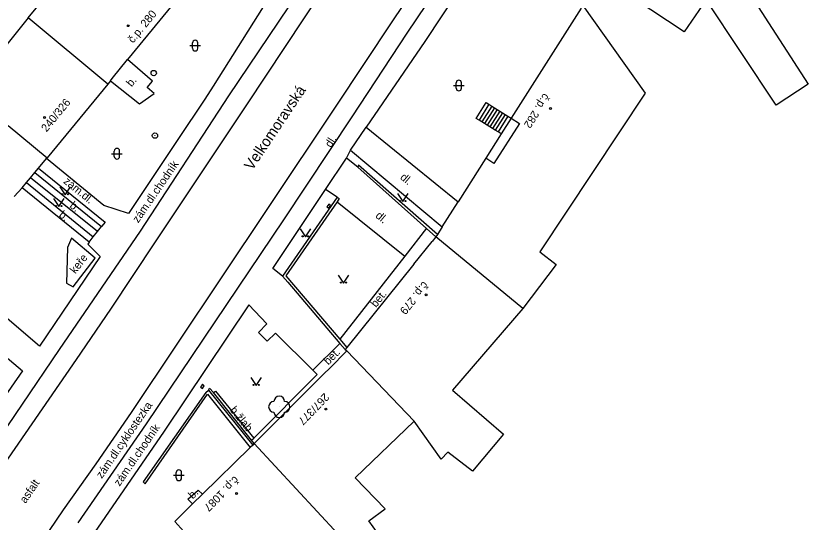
# Model space of a CAD drawing. Extents: x -577457 to -568404, y -1208466 to -1201387.
# Drawn here: x -569072.5 to -568998.2, y -1204568.7 to -1204521.3 of the extents above; entities that cross this region are included whole.
import ezdxf

# ---------------------------------------------------------------- set-up
doc = ezdxf.new("R2010")
doc.units = 0
for name, color, linetype in [('BUDOVY_MĚŘ', 7, 'Continuous'), ('BUDOVY_NEMĚŘ', 7, 'Continuous'), ('NÁZVY_ULIC_TOK_SMĚR', 7, 'Continuous'), ('OBVOD_PILÍŘE', 7, 'Continuous'), ('POMOC_POPIS', 7, 'Continuous'), ('ROZHRANÍ_PLOCH', 7, 'Continuous'), ('ZELEŇ', 7, 'Continuous'), ('ZN_BUDOV', 7, 'Continuous'), ('ZN_DOPLŇKOVÉ', 7, 'Continuous'), ('ZN_KULTUR', 7, 'Continuous'), ('Č_POPIS_ORIENT', 7, 'Continuous')]:
    doc.layers.add(name, color=color, linetype=linetype)

msp = doc.modelspace()

# ---------------------------------------------------------------- linework, layer by layer
at = {"layer": 'BUDOVY_MĚŘ'}
for points in [[(-569055.67, -1204517.62), (-569062.01, -1204525.38)], [(-569019.51, -1204520.55), (-569026.07, -1204530.87)], [(-569063.63, -1204527.37), (-569063.88, -1204527.67)], [(-569063.63, -1204527.37), (-569063.46, -1204527.16)], [(-569063.88, -1204527.67), (-569069.56, -1204534.58)], [(-569026.07, -1204530.87), (-569025.31, -1204531.36), (-569027.69, -1204535.11), (-569028.45, -1204534.63)], [(-569026.07, -1204530.87), (-569027.01, -1204532.35)], [(-569027.01, -1204532.35), (-569028.45, -1204534.63)], [(-569028.45, -1204534.63), (-569031.04, -1204538.71)], [(-569032.55, -1204541.07), (-569032.99, -1204541.79)], [(-569033.12, -1204541.98), (-569033.48, -1204542.43)], [(-569032.99, -1204541.79), (-569033.12, -1204541.98)], [(-569035.19, -1204544.56), (-569041.48, -1204552.36)], [(-569041.48, -1204552.69), (-569043.08, -1204554.3)], [(-569041.48, -1204552.36), (-569041.64, -1204552.56)], [(-569041.64, -1204552.56), (-569041.48, -1204552.69)], [(-569043.64, -1204554.85), (-569050.15, -1204561.38)], [(-569050.29, -1204561.52), (-569050.53, -1204561.76)], [(-569050.15, -1204561.38), (-569050.29, -1204561.52)], [(-569050.53, -1204561.76), (-569055.01, -1204566.13)], [(-569057.34, -1204570.18), (-569056.74, -1204569.61), (-569057.6, -1204568.67), (-569055.94, -1204567.04)]]:
    msp.add_lwpolyline(points, dxfattribs=at)
at = {"layer": 'BUDOVY_NEMĚŘ'}
for points in [[(-569071.32, -1204521.47), (-569063.15, -1204511.59), (-569062.51, -1204511.87)], [(-569005.67, -1204516.13), (-569003.62, -1204519.33), (-568998.25, -1204527.68), (-569001.26, -1204529.66), (-569007.81, -1204519.74), (-569009.88, -1204522.79), (-569017.68, -1204517.6)], [(-569019.35, -1204520.3), (-569013.52, -1204528.53), (-569023.39, -1204543.41), (-569021.85, -1204544.58), (-569024.99, -1204548.71)], [(-569071.32, -1204521.47), (-569075.86, -1204527.09), (-569076.3, -1204526.74), (-569078.11, -1204528.96), (-569074.05, -1204532.48), (-569073.21, -1204531.55), (-569069.56, -1204534.58)], [(-569063.88, -1204527.67), (-569071.32, -1204521.47)], [(-569024.99, -1204548.71), (-569033.12, -1204541.98)], [(-569024.99, -1204548.71), (-569031.57, -1204556.38), (-569026.78, -1204560.51), (-569029.7, -1204563.95), (-569032.02, -1204562.18), (-569032.64, -1204562.83), (-569035.18, -1204559.28)], [(-569035.18, -1204559.28), (-569041.48, -1204552.69)], [(-569043.89, -1204571.42), (-569039.28, -1204577.84), (-569036.4, -1204581.95), (-569036.65, -1204582.12), (-569035.23, -1204584.14), (-569032.33, -1204582.24), (-569033.14, -1204580.95), (-569033.48, -1204581.44), (-569037.23, -1204576.47), (-569034.96, -1204574.82), (-569039.42, -1204568.62), (-569037.89, -1204567.48), (-569040.68, -1204564.59), (-569035.18, -1204559.28)], [(-569050.15, -1204561.38), (-569042.28, -1204569.87), (-569043.89, -1204571.42)]]:
    msp.add_lwpolyline(points, dxfattribs=at)
at = {"layer": 'OBVOD_PILÍŘE'}
for points in [[(-569043.26, -1204539.06), (-569043.35, -1204539.19), (-569043.17, -1204539.32), (-569042.99, -1204539.06), (-569043.17, -1204538.93), (-569043.26, -1204539.06)], [(-569055.1, -1204555.95), (-569055.19, -1204556.08), (-569055.01, -1204556.21), (-569054.83, -1204555.95), (-569055.01, -1204555.82), (-569055.1, -1204555.95)]]:
    msp.add_lwpolyline(points, dxfattribs=at)
at = {"layer": 'ROZHRANÍ_PLOCH'}
for points in [[(-569006.11, -1204478.46), (-569007.76, -1204480.94), (-569015.06, -1204491.79), (-569025.56, -1204507.53), (-569029.44, -1204513.37), (-569035.84, -1204522.9), (-569041, -1204530.75), (-569047.41, -1204540.41), (-569060.29, -1204559.54), (-569066.68, -1204568.82)], [(-569012.78, -1204485.33), (-569016.54, -1204490.88), (-569023.9, -1204501.83), (-569027.19, -1204506.88), (-569030.94, -1204512.44), (-569037.26, -1204521.85), (-569042.5, -1204529.74), (-569048.92, -1204539.35), (-569061.68, -1204558.45), (-569065, -1204563.28), (-569068.04, -1204567.6), (-569069.36, -1204569.52)], [(-569041.21, -1204508.64), (-569040.59, -1204509.58), (-569040.25, -1204510.21), (-569039.93, -1204511.4), (-569039.84, -1204512.36), (-569040.05, -1204513.31), (-569040.29, -1204513.88), (-569040.51, -1204513.8), (-569043.68, -1204518.74), (-569050.87, -1204529.62), (-569059.42, -1204542.46), (-569063.61, -1204548.77), (-569066.83, -1204553.51), (-569074.19, -1204564.16), (-569076.01, -1204566.61), (-569079, -1204570.64)], [(-569193.54, -1204654.14), (-569180.57, -1204647.46), (-569168.09, -1204641.22), (-569155.65, -1204634.81), (-569151.19, -1204632.37), (-569146.32, -1204629.48), (-569140.18, -1204625.55), (-569133.63, -1204621.26), (-569127.76, -1204617.05), (-569123.45, -1204613.78), (-569117.55, -1204608.82), (-569108.26, -1204600.74), (-569100.71, -1204593.46), (-569095.2, -1204587.67), (-569088.24, -1204579.64), (-569082.76, -1204572.74), (-569075.37, -1204562.81), (-569068.38, -1204552.55), (-569060.81, -1204541.45), (-569052.52, -1204528.77), (-569045.02, -1204517.63), (-569041.38, -1204511.96), (-569040.25, -1204510.21)], [(-569027.02, -1204512.96), (-569027.98, -1204514.3), (-569034.17, -1204523.67), (-569039.66, -1204531.7)], [(-569045.44, -1204513.68), (-569045.17, -1204513.82), (-569054, -1204527.88), (-569054.77, -1204529.08), (-569057.3, -1204532.88), (-569061.92, -1204539.82), (-569064.23, -1204539.05), (-569069.61, -1204534.64)], [(-569063.63, -1204527.37), (-569060.91, -1204529.54), (-569059.54, -1204528.57), (-569060.17, -1204527.99), (-569059.67, -1204527.41), (-569062.01, -1204525.38)], [(-569029.08, -1204531.05), (-569029.34, -1204530.89), (-569028.41, -1204529.41), (-569028.16, -1204529.57)], [(-569028.16, -1204529.57), (-569029.08, -1204531.05)], [(-569028.16, -1204529.57), (-569027.9, -1204529.73)], [(-569027.9, -1204529.73), (-569028.83, -1204531.21)], [(-569027.65, -1204529.89), (-569028.57, -1204531.37)], [(-569027.39, -1204530.05), (-569028.32, -1204531.53)], [(-569027.14, -1204530.21), (-569028.06, -1204531.69)], [(-569027.9, -1204529.73), (-569027.65, -1204529.89)], [(-569026.88, -1204530.37), (-569027.81, -1204531.85)], [(-569027.65, -1204529.89), (-569027.39, -1204530.05)], [(-569027.39, -1204530.05), (-569027.14, -1204530.21)], [(-569027.14, -1204530.21), (-569026.88, -1204530.37)], [(-569026.88, -1204530.37), (-569026.63, -1204530.52)], [(-569028.83, -1204531.21), (-569029.08, -1204531.05)], [(-569026.63, -1204530.52), (-569027.56, -1204532)], [(-569026.38, -1204530.68), (-569027.3, -1204532.16)], [(-569026.63, -1204530.52), (-569026.38, -1204530.68)], [(-569026.38, -1204530.68), (-569026.07, -1204530.87)], [(-569041.12, -1204533.87), (-569039.66, -1204531.7)], [(-569039.66, -1204531.7), (-569031.04, -1204538.71)], [(-569028.57, -1204531.37), (-569028.83, -1204531.21)], [(-569028.32, -1204531.53), (-569028.57, -1204531.37)], [(-569028.06, -1204531.69), (-569028.32, -1204531.53)], [(-569027.81, -1204531.85), (-569028.06, -1204531.69)], [(-569027.56, -1204532), (-569027.81, -1204531.85)], [(-569027.3, -1204532.16), (-569027.56, -1204532)], [(-569027.01, -1204532.35), (-569027.3, -1204532.16)], [(-569041.51, -1204534.61), (-569041.12, -1204533.87)], [(-569041.12, -1204533.87), (-569032.55, -1204541.07)], [(-569043.46, -1204537.56), (-569041.51, -1204534.61)], [(-569040.44, -1204535.45), (-569041.51, -1204534.61)], [(-569070.37, -1204535.55), (-569064.12, -1204540.61), (-569064.47, -1204541.03)], [(-569070.7, -1204535.95), (-569064.47, -1204541.03)], [(-569071.48, -1204536.9), (-569065.23, -1204541.98)], [(-569064.83, -1204541.5), (-569071.12, -1204536.46)], [(-569065.63, -1204542.48), (-569071.9, -1204537.41)], [(-569047.49, -1204545.67), (-569048.4, -1204544.96), (-569043.46, -1204537.56)], [(-569042.38, -1204538.27), (-569043.46, -1204537.56)], [(-569042.37, -1204538.7), (-569036.03, -1204543.81)], [(-569065.23, -1204541.98), (-569064.83, -1204541.5)], [(-569064.83, -1204541.5), (-569064.47, -1204541.03)], [(-569034.01, -1204541.19), (-569036.03, -1204543.81)], [(-569065.63, -1204542.48), (-569065.23, -1204541.98)], [(-569065.63, -1204542.48), (-569065.75, -1204542.69), (-569064.6, -1204543.84), (-569070.27, -1204552.24), (-569078.14, -1204545.53), (-569079.98, -1204547.72), (-569071.85, -1204554.55), (-569077.99, -1204563.35), (-569078.76, -1204562.85), (-569080.29, -1204564.84), (-569079.54, -1204565.42), (-569085.02, -1204572.63)], [(-569036.03, -1204543.81), (-569042.14, -1204551.58)], [(-569044.66, -1204554.5), (-569048.15, -1204551.02), (-569048.94, -1204551.78), (-569049.74, -1204550.95), (-569048.98, -1204550.15), (-569050.64, -1204548.37), (-569058.58, -1204560.2), (-569064.84, -1204569.3), (-569068.12, -1204573.89), (-569069.96, -1204576.55)], [(-569042.12, -1204552), (-569044.66, -1204554.5)], [(-569044.66, -1204554.5), (-569044.25, -1204554.91), (-569050.2, -1204560.87)], [(-569053.98, -1204556.6), (-569053.79, -1204556.47), (-569050.2, -1204560.87)], [(-569050.4, -1204561.06), (-569050.2, -1204560.87)], [(-569055.94, -1204567.04), (-569056.37, -1204566.6), (-569055.41, -1204565.73), (-569055.01, -1204566.13)]]:
    msp.add_lwpolyline(points, dxfattribs=at)
at = {"layer": 'ZELEŇ'}
msp.add_lwpolyline([(-569067.11, -1204546.67), (-569065.06, -1204543.99), (-569067.26, -1204542.11), (-569067.64, -1204542.98), (-569067.73, -1204546.35), (-569067.11, -1204546.67)], dxfattribs=at)
msp.add_circle((-569047.8, -1204557.93), 0.0005, dxfattribs=at)
for centre, start, end in [((-569047.8, -1204557.43), 0, 179.99999), ((-569048.3, -1204557.93), 89.99999, 269.99999), ((-569047.3, -1204557.93), 270, 89.99999), ((-569047.8, -1204558.43), 179.99999, 359.99999)]:
    msp.add_arc(centre, 0.5, start, end, dxfattribs=at)
at = {"layer": 'ZN_BUDOV'}
for centre in [(-569061.95, -1204522.2), (-569022.4, -1204529.96), (-569069.79, -1204530.8), (-569034.05, -1204547.43), (-569043.45, -1204558.14), (-569051.8, -1204566.06)]:
    msp.add_circle(centre, 0.0875, dxfattribs=at)
at = {"layer": 'ZN_DOPLŇKOVÉ'}
for points in [[(-569063.46, -1204527.16), (-569062.01, -1204525.38)], [(-569070.37, -1204535.55), (-569069.61, -1204534.64)], [(-569069.61, -1204534.64), (-569069.56, -1204534.58)], [(-569070.7, -1204535.95), (-569070.37, -1204535.55)], [(-569032.99, -1204541.79), (-569040.38, -1204535.28), (-569040.44, -1204535.45)], [(-569040.44, -1204535.45), (-569033.12, -1204541.98)], [(-569071.12, -1204536.46), (-569070.7, -1204535.95)], [(-569071.9, -1204537.41), (-569071.48, -1204536.9)], [(-569071.48, -1204536.9), (-569071.12, -1204536.46)], [(-569072.65, -1204538.22), (-569071.9, -1204537.41)], [(-569042.38, -1204538.27), (-569047.49, -1204545.67)], [(-569042.38, -1204538.27), (-569042.18, -1204538.41), (-569042.37, -1204538.7)], [(-569042.37, -1204538.7), (-569047.18, -1204545.65), (-569042.14, -1204551.58)], [(-569032.55, -1204541.07), (-569031.04, -1204538.71)], [(-569035.19, -1204544.56), (-569033.48, -1204542.43)], [(-569047.49, -1204545.67), (-569047, -1204546.25)], [(-569047, -1204546.25), (-569042.12, -1204552)], [(-569042.14, -1204551.58), (-569041.48, -1204552.36)], [(-569042.12, -1204552), (-569041.64, -1204552.56)], [(-569043.64, -1204554.85), (-569043.08, -1204554.3)], [(-569054.68, -1204556.6), (-569054.43, -1204556.38)], [(-569054.43, -1204556.38), (-569054.35, -1204556.19), (-569053.98, -1204556.6)], [(-569054.43, -1204556.38), (-569050.29, -1204561.52)], [(-569054.68, -1204556.6), (-569060.56, -1204564.96)], [(-569060.36, -1204565.14), (-569054.54, -1204556.75), (-569050.53, -1204561.76)], [(-569050.4, -1204561.06), (-569053.98, -1204556.6)], [(-569050.15, -1204561.38), (-569050.4, -1204561.06)], [(-569060.56, -1204564.96), (-569060.36, -1204565.14)], [(-569055.94, -1204567.04), (-569055.01, -1204566.13)]]:
    msp.add_lwpolyline(points, dxfattribs=at)
for centre, radius in [((-569059.57, -1204526.64), 0.25), ((-569059.57, -1204526.64), 0.0005), ((-569059.45, -1204532.51), 0.25), ((-569059.45, -1204532.51), 0.0005)]:
    msp.add_circle(centre, radius, dxfattribs=at)
at = {"layer": 'ZN_KULTUR'}
for p, q in [((-569056.18, -1204524.07), (-569055.18, -1204524.07)), ((-569055.93, -1204524.32), (-569055.93, -1204523.82)), ((-569055.43, -1204524.32), (-569055.43, -1204523.82)), ((-569031.48, -1204527.81), (-569030.48, -1204527.81)), ((-569031.23, -1204528.06), (-569031.23, -1204527.56)), ((-569030.73, -1204528.06), (-569030.73, -1204527.56)), ((-569063.26, -1204534.45), (-569063.26, -1204533.95)), ((-569062.76, -1204534.45), (-569062.76, -1204533.95)), ((-569063.51, -1204534.2), (-569062.51, -1204534.2)), ((-569057.71, -1204564.35), (-569056.71, -1204564.35)), ((-569057.46, -1204564.6), (-569057.46, -1204564.1)), ((-569056.96, -1204564.6), (-569056.96, -1204564.1))]:
    msp.add_line(p, q, dxfattribs=at)
for points in [[(-569068.37, -1204537.3), (-569067.87, -1204538.05), (-569067.37, -1204537.3)], [(-569068.96, -1204538.41), (-569068.46, -1204539.16), (-569067.96, -1204538.41)], [(-569036.73, -1204537.94), (-569036.23, -1204538.69), (-569035.73, -1204537.94)], [(-569045.86, -1204541.25), (-569045.36, -1204542), (-569044.86, -1204541.25)], [(-569042.28, -1204545.58), (-569041.78, -1204546.33), (-569041.28, -1204545.58)], [(-569050.47, -1204555.18), (-569049.97, -1204555.93), (-569049.47, -1204555.18)]]:
    msp.add_lwpolyline(points, dxfattribs=at)
for centre in [(-569068.12, -1204538), (-569067.62, -1204538), (-569036.48, -1204538.64), (-569035.98, -1204538.64), (-569068.71, -1204539.11), (-569068.21, -1204539.11), (-569045.61, -1204541.95), (-569045.11, -1204541.95), (-569042.03, -1204546.28), (-569041.53, -1204546.28), (-569050.22, -1204555.88), (-569049.72, -1204555.88)]:
    msp.add_circle(centre, 0.05, dxfattribs=at)
for centre, start, end in [((-569055.68, -1204523.82), 0, 179.99999), ((-569055.68, -1204524.32), 179.99999, 359.99999), ((-569030.98, -1204527.56), 0, 179.99999), ((-569030.98, -1204528.06), 179.99999, 359.99999), ((-569063.01, -1204533.95), 0, 179.99999), ((-569063.01, -1204534.45), 179.99999, 359.99999), ((-569057.21, -1204564.1), 0, 179.99999), ((-569057.21, -1204564.6), 179.99999, 359.99999)]:
    msp.add_arc(centre, 0.25, start, end, dxfattribs=at)

# ---------------------------------------------------------------- texts
at = {"layer": 'NÁZVY_ULIC_TOK_SMĚR'}
msp.add_text('Velkomoravská', height=1, rotation=56.25494, dxfattribs=at).set_placement((-569050.34, -1204535.83))
at = {"layer": 'POMOC_POPIS'}
for s, rotation, p in [('b.', 50.8335, (-569061.64, -1204527.98)), ('dl.', 57.12, (-569042.97, -1204533.68)), ('zám.dl.chodník', 55.50998, (-569061.02, -1204540.74)), ('dl.', 319.96501, (-569036.54, -1204536.51)), ('zám.dl.', 321.00637, (-569068.08, -1204536.9)), ('b.', 321.29577, (-569067.51, -1204539.18)), ('b.', 321.04057, (-569068.52, -1204540.05)), ('dl.', 319.96501, (-569038.85, -1204540.11)), ('bet.', 51.11695, (-569038.74, -1204548.67)), ('bet.', 45.17847, (-569043.21, -1204554.06)), ('zám.dl.cyklostezka', 55.48002, (-569064.43, -1204564.71)), ('b.žlab', 309.21134, (-569052.48, -1204558.26)), ('zám.dl.chodník', 55.47544, (-569062.76, -1204565.43)), ('asfalt', 55.49148, (-569071.58, -1204567.04)), ('b.', 44.37724, (-569055.91, -1204566.62))]:
    msp.add_text(s, height=0.75, rotation=rotation, dxfattribs=at).set_placement(p)
at = {"layer": 'ZELEŇ'}
msp.add_text('keře', height=0.75, rotation=52.5867, dxfattribs=at).set_placement((-569066.9, -1204545.51))
at = {"layer": 'Č_POPIS_ORIENT'}
for s, rotation, p in [('č.p. 280', 50.75002, (-569061.5, -1204523.89)), ('č.p. 282', 237.72002, (-569023.02, -1204528.48)), ('240/326', 50.58003, (-569069.61, -1204532.22)), ('č.p. 279', 231.15999, (-569034.32, -1204546.11)), ('267/377', 226.01999, (-569043.58, -1204556.58)), ('č.p. 1087', 224.77003, (-569052, -1204564.37))]:
    msp.add_text(s, height=0.75, rotation=rotation, dxfattribs=at).set_placement(p)

doc.saveas('drawing.dxf')
